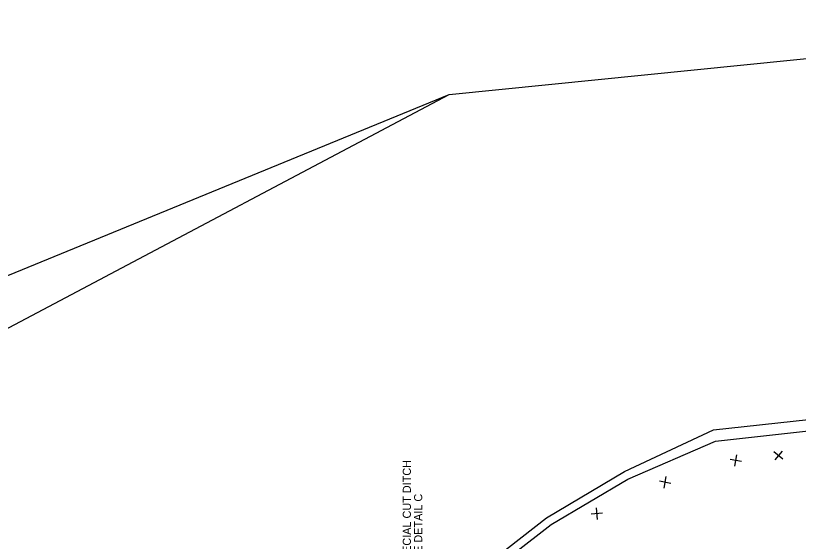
# Model space of a CAD drawing. Extents: x 2384780 to 2405432, y 547869 to 573706.
# Drawn here: x 2397145.7 to 2397627.6, y 554563 to 554886.5 of the extents above; entities that cross this region are included whole.
import ezdxf

# ---------------------------------------------------------------- set-up
doc = ezdxf.new("R2010")
doc.units = 0
for name, color, linetype in [('Old_Level_5', 7, 'Continuous'), ('Old_Level_63', 7, 'Continuous'), ('Prop Earthen Structure Ditch Flow Line', 7, 'Continuous'), ('Prop Earthen Structure Ditch Label', 7, 'Continuous')]:
    doc.layers.add(name, color=color, linetype=linetype)

msp = doc.modelspace()

# ---------------------------------------------------------------- linework, layer by layer
at = {"layer": 'Old_Level_5'}
for p, q in [((2397588.42, 554609.21), (2397589.67, 554616.26)), ((2397618.06, 554613.54), (2397612.57, 554618.16)), ((2397617.62, 554618.51), (2397613.01, 554613.19)), ((2397592.5, 554612.07), (2397585.59, 554613.4)), ((2397549.05, 554598.62), (2397542.13, 554599.95)), ((2397544.97, 554595.76), (2397546.22, 554602.81)), ((2397503.83, 554576.51), (2397503.21, 554583.65)), ((2397507.03, 554580.34), (2397500.01, 554579.83))]:
    msp.add_line(p, q, dxfattribs=at)
msp.add_lwpolyline([(2397356.61, 553981.53), (2397367.44, 554023.5), (2397367.38, 554073.5), (2397364.32, 554123.09), (2397362.26, 554173.05), (2397362.19, 554223.06), (2397356.12, 554272.95), (2397355.06, 554322.93), (2397354.01, 554377.39), (2397366.05, 554436.07), (2397388.39, 554490.34), (2397423.85, 554539.47), (2397472.57, 554577.56), (2397520.53, 554605.91), (2397575.27, 554631.56), (2397633.88, 554638.05), (2397690.44, 554632.02), (2397740.07, 554625.85), (2397777.3, 554622.87)], dxfattribs=at)
at = {"layer": 'Old_Level_63'}
for points in [[(2395727.98, 554147.46), (2397412.66, 554838.04), (2397895.8, 554886.52)], [(2395724.84, 553944.75), (2397412.66, 554838.04)]]:
    msp.add_lwpolyline(points, dxfattribs=at)
at = {"layer": 'Prop Earthen Structure Ditch Flow Line'}
msp.add_lwpolyline([(2397370.3, 553979.48), (2397373.44, 554023.57), (2397372.38, 554073.56), (2397369.32, 554123.19), (2397369.25, 554173.2), (2397368.19, 554223.19), (2397363.12, 554273.1), (2397361.05, 554323.06), (2397359.99, 554376.94), (2397371.8, 554434.36), (2397392.83, 554488.05), (2397427.63, 554536.2), (2397475.29, 554573.37), (2397522.62, 554601.36), (2397576.65, 554624.69), (2397633.91, 554631.05), (2397689.59, 554626.08), (2397738.93, 554617.94), (2397785.87, 554614.18)], dxfattribs=at)

# ---------------------------------------------------------------- texts
at = {"layer": 'Prop Earthen Structure Ditch Label'}
for s, p in [('SPECIAL CUT DITCH', (2397389.02, 554546.96)), ('SEE DETAIL C', (2397396.02, 554546.96))]:
    msp.add_text(s, height=5, rotation=90, dxfattribs=at).set_placement(p)

doc.saveas('drawing.dxf')
